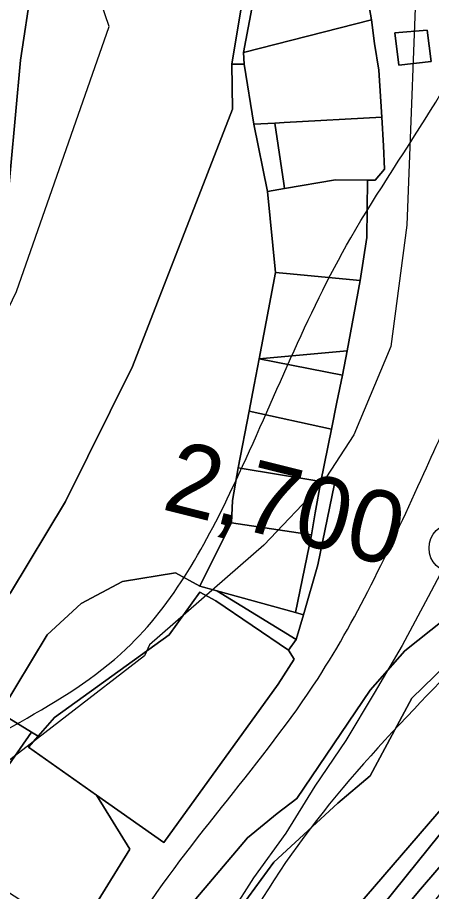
# Model space of a CAD drawing. Extents: x -510989 to -501240, y -1184665 to -1176089.
# Drawn here: x -504689.1 to -504614, y -1182035.7 to -1181877.4 of the extents above; entities that cross this region are included whole.
import ezdxf

# ---------------------------------------------------------------- set-up
doc = ezdxf.new("R2010")
doc.units = 0
for name, color, linetype in [('ostatni_plocha_x_draha', 7, 'Continuous'), ('ostatni_plocha_x_jina_plocha', 7, 'Continuous'), ('ostatni_plocha_x_ostatni_komunikace', 7, 'Continuous'), ('ostatni_plocha_x_silnice', 7, 'Continuous'), ('ostatni_plocha_x_sportoviste_a_rekr_plocha', 7, 'Continuous'), ('STAV_zaplavove_uzemi', 7, 'Continuous'), ('trasovani_toku', 7, 'Continuous'), ('trvaly_travni_porost', 7, 'Continuous'), ('vodni_plocha_x_vodni_tok_v_koryt_prir_n_upr', 7, 'Continuous'), ('vrstevnice_01', 7, 'Continuous'), ('vrstevnice_02', 7, 'Continuous'), ('zahrada', 7, 'Continuous'), ('zastavena_plocha_a_nadvori', 7, 'Continuous'), ('zastavena_plocha_a_nadvori_x_zboreniste', 7, 'Continuous')]:
    doc.layers.add(name, color=color, linetype=linetype)

msp = doc.modelspace()

# ---------------------------------------------------------------- linework, layer by layer
at = {"layer": 'ostatni_plocha_x_draha'}
for points in [[(-504859.45, -1182168.14), (-504849.43, -1182158.25), (-504829.27, -1182123.76), (-504824.87, -1182114.35), (-504817.98, -1182094.43), (-504799.49, -1182064.24), (-504790.8, -1182070.6), (-504779.37, -1182058.89), (-504768.25, -1182047.16), (-504754.87, -1182027.69), (-504758.03, -1182024.96), (-504737.07, -1182001.44), (-504723.76, -1181980.63), (-504715.66, -1181965.83), (-504691.28, -1181914.81), (-504688.57, -1181885.1), (-504684.57, -1181858.73)], [(-504647.93, -1181871.99), (-504650.23, -1181885.85), (-504650.1, -1181893.98), (-504668.26, -1181940.61), (-504680.42, -1181965.09), (-504690.36, -1181981.59), (-504703.97, -1181997.4), (-504713.49, -1182008.59), (-504743.4, -1182036.79), (-504736.32, -1182040.78), (-504739.68, -1182042.23), (-504752.24, -1182048.9), (-504788.98, -1182099.98), (-504795.33, -1182110.05), (-504801.21, -1182121.43), (-504818.09, -1182158.83), (-504829.87, -1182189.28)]]:
    msp.add_lwpolyline(points, dxfattribs=at)
at = {"layer": 'ostatni_plocha_x_jina_plocha'}
msp.add_lwpolyline([(-504631.61, -1181961.84), (-504634.65, -1181976.52), (-504637.27, -1181985.6), (-504638.72, -1181985.2), (-504635.8, -1181971.09), (-504635.1, -1181967.11), (-504634.1, -1181961.45)], close=True, dxfattribs=at)
at = {"layer": 'ostatni_plocha_x_ostatni_komunikace'}
for points in [[(-504610.02, -1181879.09), (-504615.56, -1181865.33), (-504617.17, -1181860.27), (-504619.59, -1181855.91), (-504635.98, -1181851.41), (-504640.72, -1181854.7), (-504642.87, -1181857.72), (-504643.84, -1181861.04), (-504648.1, -1181883.75), (-504647.97, -1181885.87), (-504650.23, -1181885.85), (-504647.93, -1181871.99), (-504643.3, -1181851.2), (-504622.42, -1181850.46), (-504621.32, -1181831.44), (-504630.51, -1181817.21), (-504623.71, -1181825.83), (-504621.24, -1181830.11), (-504616.56, -1181838.54), (-504607.28, -1181858.75)], [(-504684.57, -1181858.73), (-504688.57, -1181885.1), (-504691.28, -1181914.81), (-504695.03, -1181913.66), (-504693.41, -1181900.41), (-504690.99, -1181880.7), (-504690.98, -1181880.6), (-504690.3, -1181873.39)], [(-504678.46, -1182043.79), (-504668.72, -1182028.04), (-504674.76, -1182018.26), (-504662.56, -1182026.86), (-504641.83, -1181998.13), (-504638.96, -1181993.6), (-504639.96, -1181992.01), (-504638.56, -1181990.09), (-504637.27, -1181985.6), (-504634.65, -1181976.52), (-504631.61, -1181961.84), (-504634.1, -1181961.45), (-504632.18, -1181951.96), (-504631.19, -1181947.1), (-504630.17, -1181942.17), (-504629.34, -1181937.75), (-504628.13, -1181931.24), (-504626.98, -1181925.06), (-504625.75, -1181917.24), (-504625.63, -1181906.84), (-504624.23, -1181906.86), (-504622.55, -1181904.89), (-504622.76, -1181900.62), (-504623.01, -1181895.43), (-504623.61, -1181886.92), (-504624.38, -1181882.1), (-504624.91, -1181877.82), (-504627.98, -1181860.27)], [(-504609.43, -1181984.65), (-504618.84, -1181992.12), (-504625.17, -1181999.26), (-504638.46, -1182018.84), (-504642.03, -1182021.6), (-504647.39, -1182026.02), (-504658.1, -1182038.61)]]:
    msp.add_lwpolyline(points, dxfattribs=at)
for points in [[(-504620.68, -1181880.16), (-504619.96, -1181886.04), (-504614.12, -1181885.37), (-504614.79, -1181879.69)], [(-504582.58, -1181935.62), (-504582.59, -1181935.14), (-504579.58, -1181938.15), (-504575.39, -1181946.42), (-504573.13, -1181957.84), (-504574.75, -1181968.71), (-504578.1, -1181981.14), (-504592.36, -1181997.67), (-504625.86, -1182036.54), (-504631.78, -1182043.52), (-504636.9, -1182049.85), (-504642.33, -1182057.18), (-504646.89, -1182063.98), (-504650.43, -1182070.16), (-504653, -1182075.65), (-504658.96, -1182079.59), (-504664.7, -1182067.84), (-504657.54, -1182050.8), (-504642.65, -1182030.42), (-504630.99, -1182019.73), (-504625.18, -1182014.78), (-504617.59, -1182000.69), (-504584.84, -1181968.96), (-504579.89, -1181961.1)]]:
    msp.add_lwpolyline(points, close=True, dxfattribs=at)
at = {"layer": 'ostatni_plocha_x_silnice'}
msp.add_lwpolyline([(-504578.1, -1181981.14), (-504579.84, -1181990.95), (-504591.62, -1182004.13), (-504606.68, -1182018.06), (-504653, -1182075.65), (-504650.43, -1182070.16), (-504646.89, -1182063.98), (-504642.33, -1182057.18), (-504636.9, -1182049.85), (-504631.78, -1182043.52), (-504625.86, -1182036.54), (-504592.36, -1181997.67)], close=True, dxfattribs=at)
for points in [[(-504586.39, -1182000.87), (-504616.02, -1182035.26), (-504624.05, -1182044.86), (-504627.05, -1182048.52), (-504631.81, -1182055.01), (-504636.26, -1182061.74), (-504640.41, -1182068.68), (-504644.11, -1182075.8), (-504646.21, -1182080.37), (-504648.46, -1182087.03), (-504649.94, -1182093.95), (-504650.1, -1182095.35), (-504650.47, -1182098.62), (-504650.55, -1182101.94), (-504650.65, -1182108.89), (-504650.82, -1182121.52), (-504652.48, -1182138.59), (-504653.3, -1182146.7), (-504654.43, -1182155.52), (-504655.64, -1182163.51)], [(-504612.24, -1182035.78), (-504615.98, -1182040.68), (-504618.81, -1182044.71), (-504628.99, -1182057.35), (-504630.3, -1182058.79), (-504639.35, -1182069.61), (-504646.21, -1182080.37), (-504644.11, -1182075.8), (-504640.41, -1182068.68), (-504636.26, -1182061.74), (-504631.81, -1182055.01), (-504627.05, -1182048.52), (-504624.05, -1182044.86), (-504616.02, -1182035.26), (-504586.39, -1182000.87)], [(-504660.74, -1182161.27), (-504660.37, -1182149.27), (-504659.67, -1182143.21), (-504659.08, -1182136.85), (-504658.65, -1182129.73), (-504658.45, -1182108.29), (-504658.31, -1182103.23), (-504657.79, -1182096.39), (-504656.61, -1182088.35), (-504654.98, -1182081.41), (-504653, -1182075.65), (-504606.68, -1182018.06)]]:
    msp.add_lwpolyline(points, dxfattribs=at)
at = {"layer": 'ostatni_plocha_x_sportoviste_a_rekr_plocha'}
msp.add_lwpolyline([(-504656.06, -1181981.46), (-504653.13, -1181983.09), (-504639.96, -1181992.01), (-504638.96, -1181993.6), (-504641.83, -1181998.13), (-504662.56, -1182026.86), (-504674.76, -1182018.26), (-504687.11, -1182009.56), (-504685.37, -1182007.59), (-504682.37, -1182004.18), (-504661.62, -1181989.21)], close=True, dxfattribs=at)
at = {"layer": 'STAV_zaplavove_uzemi'}
for points in [[(-502250.32, -1184002.61), (-502355.07, -1183875.41), (-502442.37, -1183790.61), (-502477.29, -1183700.82), (-502532.16, -1183578.61), (-502567.08, -1183448.91), (-502626.05, -1183402.34), (-502705.41, -1183380.59), (-502814.2, -1183349.87), (-502882.03, -1183297.39), (-502931.95, -1183237.24), (-503042.02, -1183107.97), (-503139.64, -1183018.94), (-503222.14, -1182957.59), (-503308.56, -1182839.96), (-503316.24, -1182784.92), (-503330.32, -1182756.77), (-503348.24, -1182719.65), (-503334.16, -1182651.82), (-503323.92, -1182595.5), (-503313.68, -1182526.39), (-503294.1, -1182480.5), (-503251.86, -1182396.03), (-503229.34, -1182314.37), (-503216.1, -1182227.15), (-503242.43, -1182174.5), (-503271.86, -1182129.59), (-503287.34, -1182081.58), (-503343.88, -1182028.1), (-503361.79, -1182008.91), (-503396.35, -1181952.59), (-503442.43, -1181933.39), (-503497.46, -1181888.6), (-503525.62, -1181860.44), (-503528.18, -1181837.4), (-503548.66, -1181767.01), (-503558.9, -1181729.89), (-503576.82, -1181682.53), (-503578.1, -1181621.1), (-503567.86, -1181572.46), (-503552.5, -1181536.63), (-503538.04, -1181458.36), (-503518.33, -1181411.9), (-503509.88, -1181341.51), (-503497.21, -1181207.63), (-503499.77, -1181097.56), (-503498.02, -1181031.35), (-503510.82, -1180970.85), (-503549.22, -1180952.23), (-503571.32, -1180940.6), (-503605.07, -1180937.11), (-503651.61, -1180939.44), (-503671.39, -1180917.33), (-503679.53, -1180892.89), (-503713.27, -1180871.95), (-503727.24, -1180859.15), (-503734.22, -1180833.55), (-503728.4, -1180799.81), (-503741.2, -1180770.72), (-503722.82, -1180725.17), (-503721.54, -1180703.41), (-503731.78, -1180697.01), (-503767.61, -1180699.57), (-503790.65, -1180697.01), (-503817.53, -1180697.01), (-503861.04, -1180686.77), (-503889.2, -1180675.25), (-503900.72, -1180668.85), (-503953.2, -1180679.09), (-503997.99, -1180697.01), (-504063.27, -1180722.61), (-504109.34, -1180749.49), (-504142.62, -1180776.36), (-504177.18, -1180796.84), (-504211.73, -1180817.32), (-504414.98, -1180961.5), (-504472.7, -1180998.11), (-504544.51, -1181068.5), (-504600.82, -1181143.12), (-504621.94, -1181196.62), (-504641.65, -1181267.01), (-504660.25, -1181350.62), (-504634.7, -1181398.32), (-504617.66, -1181447.72), (-504600.62, -1181492.01), (-504587, -1181548.23), (-504592.11, -1181628.29), (-504569.96, -1181682.81), (-504568.26, -1181664.07), (-504554.63, -1181621.48), (-504547.82, -1181597.63)], [(-504826.46, -1182247.73), (-504827.62, -1182204.68), (-504817.15, -1182165.12), (-504791.55, -1182113.93), (-504727.56, -1182034.81), (-504708.94, -1182017.35), (-504669.38, -1181991.76), (-504649.6, -1181961.5), (-504628.66, -1181917.29), (-504601.9, -1181867.26), (-504597.24, -1181809.08), (-504585.16, -1181766.79), (-504596.8, -1181741.4), (-504604.2, -1181726.59), (-504633.82, -1181658.9), (-504646.51, -1181600.72), (-504660.26, -1181556.29), (-504751.04, -1181459.08), (-504798.4, -1181384.84), (-504826.55, -1181347.73), (-504862.39, -1181315.73), (-504866.23, -1181265.81), (-504862.39, -1181205.66), (-504853.43, -1181164.7), (-504793.92, -1181116.47), (-504755.84, -1181064.64), (-504725.17, -1181018.1), (-504649.01, -1180947.23), (-504594, -1180900.69), (-504545.35, -1180879.53), (-504377.38, -1180832.83), (-504317.01, -1180808.36), (-504368.93, -1180802.59), (-504426.63, -1180826.63), (-504542.02, -1180859.32)], [(-504547.82, -1181597.63), (-504529.08, -1181677.7), (-504510.34, -1181762.87), (-504510.34, -1181805.46), (-504503.52, -1181848.05), (-504522.26, -1181902.56), (-504557.31, -1181989.81), (-504582.91, -1182010.28), (-504608.51, -1182029.48), (-504618.75, -1182071.72), (-504632.83, -1182096.04), (-504648.18, -1182115.24), (-504664.82, -1182122.91), (-504685.3, -1182130.59), (-504727.54, -1182144.67), (-504745.46, -1182181.79), (-504758.25, -1182222.75), (-504758.25, -1182257.3), (-504807.19, -1182292.7), (-504828.34, -1182288.47), (-504827.28, -1182244.04)], [(-504574.97, -1181692.93), (-504558.07, -1181754.88), (-504562.29, -1181804.15), (-504563.7, -1181856.24), (-504570.74, -1181913.97), (-504583.41, -1181961.83), (-504617.2, -1182002.66), (-504652.4, -1182051.94), (-504665.07, -1182080.1), (-504696.04, -1182099.81), (-504738.28, -1182108.25), (-504752.36, -1182122.33), (-504767.85, -1182144.86), (-504780.52, -1182142.04), (-504787.55, -1182173.02), (-504781.92, -1182218.07), (-504783.33, -1182247.63), (-504788.96, -1182265.94), (-504808.67, -1182277.2), (-504832.61, -1182281.42)], [(-504824.03, -1182251.79), (-504806.11, -1182251.79), (-504808.67, -1182227.48), (-504803.55, -1182203.16), (-504807.39, -1182181.4), (-504806.11, -1182154.52), (-504795.88, -1182126.36), (-504783.08, -1182119.97), (-504770.28, -1182113.56), (-504754.92, -1182091.81), (-504726.76, -1182079.01), (-504689.64, -1182070.05), (-504667.89, -1182041.89), (-504634.61, -1181997.1), (-504615.41, -1181959.98), (-504602.61, -1181927.98), (-504596.21, -1181880.63), (-504594.68, -1181823.86), (-504583.41, -1181774.59), (-504590.45, -1181740.8), (-504600.31, -1181726.72)]]:
    msp.add_spline(points, degree=3, dxfattribs=at)
at = {"layer": 'trasovani_toku'}
for p, q in [((-504609.98, -1181973.5), (-504614.62, -1181982.35)), ((-504614.62, -1181982.35), (-504619.35, -1181991.17)), ((-504619.35, -1181991.17), (-504624.44, -1181999.77)), ((-504624.44, -1181999.77), (-504629.55, -1182008.37)), ((-504629.55, -1182008.37), (-504635.18, -1182016.64)), ((-504635.18, -1182016.64), (-504640.46, -1182025.13)), ((-504640.46, -1182025.13), (-504646.3, -1182033.24)), ((-504646.3, -1182033.24), (-504651.69, -1182041.67))]:
    msp.add_line(p, q, dxfattribs=at)
msp.add_circle((-504609.98, -1181973.5), 4.5, dxfattribs=at)
at = {"layer": 'trvaly_travni_porost'}
for points in [[(-504645.31, -1181939.25), (-504629.34, -1181937.75), (-504630.17, -1181942.17)], [(-504686.55, -1182006.87), (-504701.85, -1182028.78), (-504708.3, -1182020.92), (-504692.31, -1182003.37)]]:
    msp.add_lwpolyline(points, close=True, dxfattribs=at)
at = {"layer": 'vodni_plocha_x_vodni_tok_v_koryt_prir_n_upr'}
for points in [[(-504584.84, -1181968.96), (-504617.59, -1182000.69), (-504625.18, -1182014.78), (-504630.99, -1182019.73), (-504642.65, -1182030.42), (-504657.54, -1182050.8), (-504664.7, -1182067.84), (-504672.41, -1182072.88), (-504687.19, -1182086.55), (-504689.45, -1182089.11), (-504699.45, -1182093.97), (-504703.47, -1182095.92), (-504724.45, -1182097.14), (-504740.92, -1182099.93), (-504755.88, -1182109.19), (-504758.27, -1182118.4), (-504759.69, -1182120.68), (-504769.3, -1182135.01), (-504777.16, -1182133.05), (-504783.29, -1182133.37), (-504787.17, -1182134.66), (-504791.97, -1182139.62), (-504794.87, -1182148.24), (-504796.39, -1182170.3)], [(-504801.08, -1182173.98), (-504799.68, -1182148.82), (-504796.78, -1182140.31), (-504790.34, -1182129.48), (-504782.59, -1182127.22), (-504769.89, -1182130.23), (-504764.62, -1182119.03), (-504758.5, -1182101.31), (-504748.05, -1182095.3), (-504744.83, -1182093.45), (-504727.29, -1182088.07), (-504715.03, -1182085.74), (-504702.59, -1182083.38), (-504693.65, -1182079.25), (-504686.24, -1182075.82), (-504665.87, -1182050.49), (-504658.1, -1182038.61), (-504647.39, -1182026.02), (-504642.03, -1182021.6), (-504638.46, -1182018.84), (-504625.17, -1181999.26), (-504618.84, -1181992.12), (-504609.43, -1181984.65)]]:
    msp.add_lwpolyline(points, dxfattribs=at)
at = {"layer": 'vrstevnice_01'}
msp.add_lwpolyline([(-504962.41, -1182230), (-504944.31, -1182209), (-504933.09, -1182189), (-504911.91, -1182133), (-504905.81, -1182123), (-504897.19, -1182113), (-504890.31, -1182107), (-504864.09, -1182094), (-504841.91, -1182078), (-504818.31, -1182043), (-504807.5, -1182032), (-504794.81, -1182024), (-504784.31, -1182021), (-504754.31, -1182015), (-504743.19, -1182010), (-504735, -1182004), (-504713.41, -1181977), (-504689.31, -1181927), (-504672.5, -1181879), (-504679.69, -1181858)], dxfattribs=at)
at = {"layer": 'vrstevnice_02'}
msp.add_lwpolyline([(-504616.5, -1181863), (-504618.5, -1181915), (-504621.41, -1181937), (-504628.09, -1181953), (-504634, -1181962), (-504644.41, -1181973), (-504665.19, -1181991), (-504666.09, -1181993), (-504778.81, -1182080), (-504799.5, -1182100), (-504804.31, -1182097), (-504801.09, -1182087), (-504801.09, -1182075), (-504820.81, -1182101), (-504822.59, -1182102), (-504823.59, -1182104), (-504831.5, -1182110), (-504832.09, -1182112), (-504855.91, -1182130), (-504870.09, -1182146), (-504877.91, -1182158), (-504885.81, -1182172)], dxfattribs=at)
at = {"layer": 'zahrada'}
for points in [[(-504627.98, -1181860.27), (-504624.91, -1181877.82), (-504648.1, -1181883.75), (-504643.84, -1181861.04)], [(-504647.97, -1181885.87), (-504646.24, -1181896.73), (-504643.79, -1181908.9), (-504642.31, -1181923.58), (-504645.31, -1181939.25), (-504646.21, -1181943.94), (-504647.12, -1181948.71), (-504649.09, -1181958.95), (-504650.09, -1181964.87), (-504650.27, -1181968.93), (-504654.51, -1181977.34), (-504656.05, -1181980.41), (-504660.48, -1181977.97), (-504670.04, -1181979.55), (-504677.53, -1181983.54), (-504683.72, -1181989.23), (-504692.31, -1182003.37), (-504703.97, -1181997.4), (-504690.36, -1181981.59), (-504680.42, -1181965.09), (-504668.26, -1181940.61), (-504650.1, -1181893.98), (-504650.23, -1181885.85)], [(-504646.24, -1181896.73), (-504642.45, -1181896.52), (-504640.82, -1181907.49), (-504640.69, -1181908.37), (-504643.79, -1181908.9)], [(-504632.18, -1181951.96), (-504634.1, -1181961.45), (-504649.09, -1181958.95), (-504647.12, -1181948.71)], [(-504635.8, -1181971.09), (-504638.72, -1181985.2), (-504652.96, -1181981.26), (-504656.05, -1181980.41), (-504654.51, -1181977.34), (-504650.27, -1181968.93)], [(-504670.04, -1181979.55), (-504660.48, -1181977.97), (-504656.05, -1181980.41), (-504652.96, -1181981.26), (-504638.56, -1181990.09), (-504639.96, -1181992.01), (-504653.13, -1181983.09), (-504656.06, -1181981.46), (-504661.62, -1181989.21), (-504682.37, -1182004.18), (-504685.37, -1182007.59), (-504686.55, -1182006.87), (-504692.31, -1182003.37), (-504683.72, -1181989.23), (-504677.53, -1181983.54)], [(-504638.72, -1181985.2), (-504637.27, -1181985.6), (-504638.56, -1181990.09), (-504652.96, -1181981.26)], [(-504685.37, -1182007.59), (-504687.11, -1182009.56), (-504674.76, -1182018.26), (-504668.72, -1182028.04), (-504678.46, -1182043.79), (-504701.85, -1182028.78), (-504686.55, -1182006.87)]]:
    msp.add_lwpolyline(points, close=True, dxfattribs=at)
at = {"layer": 'zastavena_plocha_a_nadvori'}
for points in [[(-504624.38, -1181882.1), (-504623.61, -1181886.92), (-504623.01, -1181895.43), (-504640.75, -1181896.42), (-504642.45, -1181896.52), (-504646.24, -1181896.73), (-504647.97, -1181885.87), (-504648.1, -1181883.75), (-504624.91, -1181877.82)], [(-504620.68, -1181880.16), (-504614.79, -1181879.69), (-504614.12, -1181885.37), (-504619.96, -1181886.04)], [(-504623.01, -1181895.43), (-504622.76, -1181900.62), (-504622.55, -1181904.89), (-504624.23, -1181906.86), (-504625.63, -1181906.84), (-504631.43, -1181906.77), (-504640.69, -1181908.37), (-504640.82, -1181907.49), (-504642.45, -1181896.52), (-504640.75, -1181896.42)], [(-504625.63, -1181906.84), (-504625.75, -1181917.24), (-504626.98, -1181925.06), (-504640.32, -1181923.77), (-504642.31, -1181923.58), (-504643.79, -1181908.9), (-504640.69, -1181908.37), (-504631.43, -1181906.77)], [(-504630.17, -1181942.17), (-504631.19, -1181947.1), (-504632.18, -1181951.96), (-504647.12, -1181948.71), (-504646.21, -1181943.94), (-504645.31, -1181939.25)], [(-504634.1, -1181961.45), (-504635.1, -1181967.11), (-504635.8, -1181971.09), (-504650.27, -1181968.93), (-504650.09, -1181964.87), (-504649.09, -1181958.95)]]:
    msp.add_lwpolyline(points, close=True, dxfattribs=at)
at = {"layer": 'zastavena_plocha_a_nadvori_x_zboreniste'}
msp.add_lwpolyline([(-504642.31, -1181923.58), (-504640.32, -1181923.77), (-504626.98, -1181925.06), (-504628.13, -1181931.24), (-504629.34, -1181937.75), (-504645.31, -1181939.25)], close=True, dxfattribs=at)

# ---------------------------------------------------------------- texts
at = {"layer": 'trasovani_toku'}
msp.add_text('2,700', height=13, rotation=345.9581, dxfattribs=at).set_placement((-504663.17, -1181966.4))

doc.saveas('drawing.dxf')
